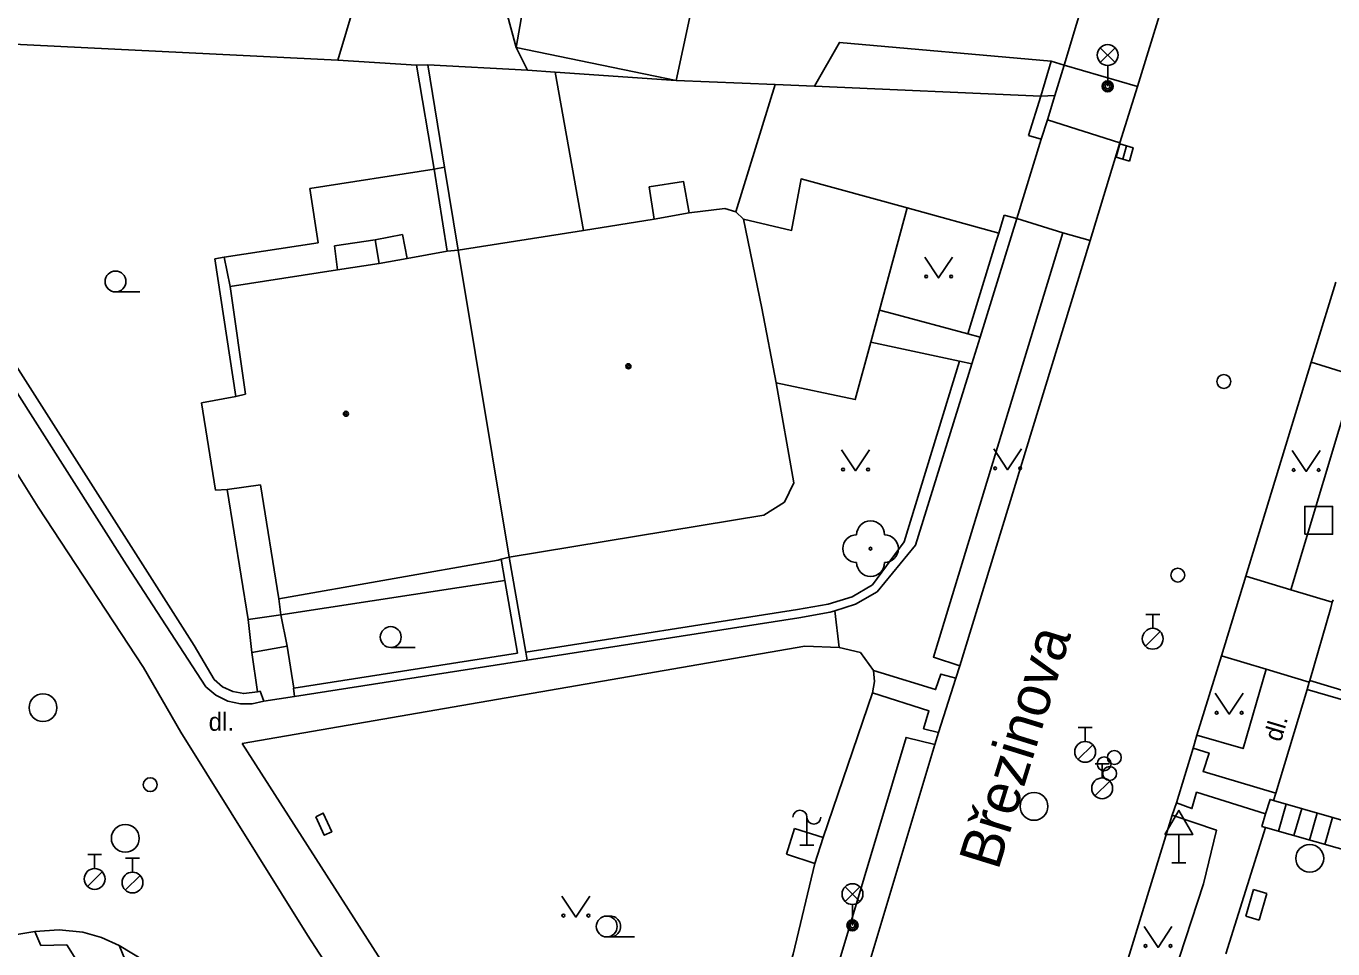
# Model space of a CAD drawing. Extents: x -600391 to -599491, y -1160176 to -1159402.
# Drawn here: x -599989.04 to -599942.03, y -1159479.59 to -1159446.4 of the extents above; entities that cross this region are included whole.
import ezdxf

# ---------------------------------------------------------------- set-up
doc = ezdxf.new("R2010")
doc.units = 0
for name, color, linetype in [('Level 10', 7, 'Continuous'), ('Level 11', 7, 'Continuous'), ('Level 22', 7, 'Continuous'), ('Level 24', 7, 'Continuous'), ('Level 26', 7, 'Continuous'), ('Level 27', 7, 'Continuous'), ('Level 28', 7, 'Continuous'), ('Level 33', 7, 'Continuous'), ('Level 34', 7, 'Continuous'), ('Level 36', 7, 'Continuous'), ('Level 39', 7, 'Continuous'), ('Level 40', 7, 'Continuous'), ('Level 5', 7, 'Continuous'), ('Level 50', 7, 'Continuous'), ('Level 7', 7, 'Continuous'), ('Level 8', 7, 'Continuous')]:
    doc.layers.add(name, color=color, linetype=linetype)

msp = doc.modelspace()

# ---------------------------------------------------------------- linework, layer by layer
at = {"layer": 'Level 10'}
for points in [[(-599948.18, -1159445.72), (-599949.06, -1159448.57)], [(-599949.06, -1159448.57), (-599949.69, -1159450.59)], [(-599949.69, -1159450.59), (-599950.76, -1159454.1)], [(-599950.76, -1159454.1), (-599951.95, -1159457.98)], [(-599942.65, -1159457.98), (-599941.92, -1159455.61)], [(-599951.95, -1159457.98), (-599955.45, -1159469.4)], [(-599942.81, -1159458.48), (-599942.65, -1159457.98)], [(-599945.16, -1159466.18), (-599942.81, -1159458.48)], [(-599983.47, -1159471.79), (-599984.81, -1159469.47), (-599988.6, -1159463.7), (-599989.86, -1159461.68)], [(-599946.04, -1159469.05), (-599945.16, -1159466.18)], [(-599955.45, -1159469.4), (-599955.59, -1159469.85)], [(-599946.92, -1159471.9), (-599946.04, -1159469.05)], [(-599955.59, -1159469.85), (-599956.21, -1159471.8)], [(-599983.47, -1159471.79), (-599978.91, -1159479.09), (-599973.05, -1159488.13)], [(-599956.21, -1159471.8), (-599956.35, -1159472.24)], [(-599956.35, -1159472.24), (-599958.87, -1159480.63), (-599960.03, -1159484.23)], [(-599947.06, -1159472.37), (-599946.92, -1159471.9)], [(-599947.66, -1159474.33), (-599947.06, -1159472.37)], [(-599947.81, -1159474.78), (-599947.66, -1159474.33)], [(-599950.46, -1159483.41), (-599947.81, -1159474.78)], [(-599988.72, -1159478.96), (-599987.85, -1159478.9), (-599986.99, -1159478.99), (-599986.32, -1159479.18), (-599985.69, -1159479.46)], [(-599989.73, -1159479.13), (-599988.72, -1159478.96)], [(-599985.69, -1159479.46), (-599984.78, -1159480.02), (-599984.32, -1159480.44), (-599983.93, -1159480.93)]]:
    msp.add_lwpolyline(points, dxfattribs=at)
at = {"layer": 'Level 11'}
for points in [[(-599971.41, -1159447.16), (-599974.42, -1159436.05)], [(-599971, -1159447.98), (-599971.41, -1159447.16)], [(-599960.68, -1159448.56), (-599959.78, -1159446.98), (-599952.16, -1159447.65)], [(-599974.99, -1159447.8), (-599974.36, -1159451.54)], [(-599949.06, -1159448.57), (-599951.7, -1159447.8)], [(-599970.01, -1159448.05), (-599968.99, -1159453.75)], [(-599963.51, -1159453.07), (-599962.09, -1159448.5)], [(-599949.69, -1159450.59), (-599952.3, -1159449.76)], [(-599978.83, -1159452.23), (-599974.36, -1159451.54)], [(-599974.36, -1159451.54), (-599973.98, -1159451.47)], [(-599974.36, -1159451.54), (-599973.89, -1159454.49)], [(-599966.44, -1159453.34), (-599966.62, -1159452.18), (-599965.39, -1159451.98), (-599965.18, -1159453.11)], [(-599962.05, -1159459.23), (-599959.21, -1159459.83), (-599958.65, -1159457.76), (-599958.34, -1159456.61), (-599957.34, -1159452.93), (-599961.16, -1159451.89), (-599961.5, -1159453.74), (-599963.23, -1159453.34)], [(-599978.53, -1159454.19), (-599978.83, -1159452.23)], [(-599957.34, -1159452.93), (-599954.05, -1159453.84)], [(-599951.74, -1159453.83), (-599953.4, -1159453.32)], [(-599975.5, -1159453.89), (-599976.48, -1159454.08)], [(-599975.33, -1159454.75), (-599975.5, -1159453.89)], [(-599955.45, -1159469.4), (-599956.4, -1159469.09), (-599951.74, -1159453.83)], [(-599951.74, -1159453.83), (-599950.76, -1159454.1)], [(-599981.91, -1159454.7), (-599978.53, -1159454.19)], [(-599976.48, -1159454.08), (-599977.94, -1159454.3)], [(-599977.84, -1159455.16), (-599977.94, -1159454.3)], [(-599976.33, -1159454.93), (-599976.48, -1159454.08)], [(-599982.25, -1159454.77), (-599981.91, -1159454.7)], [(-599981.49, -1159459.72), (-599982.25, -1159454.77)], [(-599981.91, -1159454.7), (-599981.7, -1159455.76)], [(-599958.34, -1159456.61), (-599957.84, -1159456.74), (-599955.16, -1159457.46)], [(-599958.65, -1159457.76), (-599955.46, -1159458.44)], [(-599942.81, -1159458.48), (-599941.23, -1159458.97)], [(-599941.23, -1159458.97), (-599943.54, -1159466.67)], [(-599981.05, -1159467.74), (-599981.8, -1159463.06)], [(-599943.54, -1159466.67), (-599945.16, -1159466.18)], [(-599979.87, -1159467.57), (-599971.82, -1159466.33)], [(-599943.54, -1159466.67), (-599942.05, -1159467.12)], [(-599979.95, -1159467), (-599979.87, -1159467.57)], [(-599981.05, -1159467.74), (-599979.87, -1159467.57)], [(-599979.87, -1159467.57), (-599979.65, -1159468.7)], [(-599959.79, -1159468.74), (-599959.95, -1159467.43)], [(-599980.92, -1159468.92), (-599981.05, -1159467.74)], [(-599981.26, -1159472.2), (-599961.02, -1159468.7)], [(-599980.92, -1159468.92), (-599979.65, -1159468.7)], [(-599980.71, -1159470.34), (-599980.92, -1159468.92)], [(-599979.65, -1159468.7), (-599979.4, -1159470.21)], [(-599961.02, -1159468.7), (-599959.79, -1159468.74)], [(-599959.79, -1159468.74), (-599959.02, -1159468.93)], [(-599959.02, -1159468.93), (-599958.55, -1159469.57)], [(-599944.43, -1159469.53), (-599946.04, -1159469.05)], [(-599958.52, -1159469.97), (-599958.59, -1159470.37)], [(-599958.55, -1159469.57), (-599958.52, -1159469.97)], [(-599958.55, -1159469.57), (-599958.282, -1159469.653), (-599956.32, -1159470.26), (-599956.13, -1159469.7), (-599955.59, -1159469.85)], [(-599946.92, -1159471.9), (-599945.26, -1159472.38), (-599944.43, -1159469.53)], [(-599944.43, -1159469.53), (-599942.88, -1159469.99)], [(-599960.36, -1159475.58), (-599958.59, -1159470.37)], [(-599958.59, -1159470.37), (-599956.56, -1159471.02), (-599956.75, -1159471.67), (-599956.21, -1159471.8)], [(-599942.96, -1159470.26), (-599944.08, -1159473.99)], [(-599972.05, -1159486.57), (-599981.26, -1159472.2)], [(-599961.85, -1159486.38), (-599959.91, -1159480.43), (-599957.38, -1159471.98), (-599956.35, -1159472.24)], [(-599947.06, -1159472.37), (-599946.48, -1159472.54), (-599946.7, -1159473.2), (-599944.08, -1159473.99)], [(-599947.66, -1159474.33), (-599947.1, -1159474.54), (-599946.93, -1159473.95), (-599944.45, -1159474.73)], [(-599944.16, -1159474.25), (-599944.29, -1159474.21), (-599944.45, -1159474.73)], [(-599944.08, -1159473.99), (-599944.16, -1159474.25)], [(-599944.16, -1159474.25), (-599939.82, -1159475.49)], [(-599943.71, -1159474.38), (-599943.98, -1159475.35)], [(-599943.15, -1159474.54), (-599943.43, -1159475.51)], [(-599947.81, -1159474.78), (-599946.21, -1159475.32), (-599946.68, -1159477.25), (-599948.85, -1159483.88)], [(-599944.45, -1159474.73), (-599944.58, -1159475.18), (-599944.45, -1159475.22)], [(-599942.6, -1159474.7), (-599942.87, -1159475.67)], [(-599942.04, -1159474.86), (-599942.32, -1159475.83)], [(-599961.68, -1159476.18), (-599961.39, -1159475.25)], [(-599961.39, -1159475.25), (-599960.36, -1159475.58)], [(-599960.36, -1159475.58), (-599960.66, -1159476.52)], [(-599944.45, -1159475.22), (-599945.88, -1159479.76)], [(-599944.45, -1159475.22), (-599940.1, -1159476.46)], [(-599963.33, -1159485.9), (-599961.44, -1159479.77), (-599960.66, -1159476.52)], [(-599960.66, -1159476.52), (-599961.68, -1159476.18)], [(-599945.16, -1159478.41), (-599944.88, -1159477.45)], [(-599944.88, -1159477.45), (-599944.4, -1159477.59)], [(-599944.4, -1159477.59), (-599944.68, -1159478.55)], [(-599944.68, -1159478.55), (-599945.16, -1159478.41)], [(-599988.72, -1159478.96), (-599988.51, -1159479.46)], [(-599988.51, -1159479.46), (-599987.57, -1159479.44)], [(-599987.57, -1159479.44), (-599986.48, -1159481.18)], [(-599985.69, -1159479.46), (-599985.68, -1159479.49)], [(-599985.68, -1159479.49), (-599985.48, -1159479.96)]]:
    msp.add_lwpolyline(points, dxfattribs=at)
at = {"layer": 'Level 22'}
msp.add_circle((-599958.66, -1159465.19), 0.05, dxfattribs=at)
for centre, start, end in [((-599958.66, -1159464.69), 0, 180), ((-599959.16, -1159465.19), 90, 270), ((-599958.16, -1159465.19), 270, 90), ((-599958.66, -1159465.69), 180, 0)]:
    msp.add_arc(centre, 0.5, start, end, dxfattribs=at)
at = {"layer": 'Level 24'}
for p, q in [((-599960.95, -1159475.85), (-599960.95, -1159474.85)), ((-599960.7, -1159475.85), (-599961.2, -1159475.85))]:
    msp.add_line(p, q, dxfattribs=at)
msp.add_lwpolyline([(-599978.62, -1159474.83), (-599978.35, -1159474.7), (-599978.04, -1159475.37), (-599978.31, -1159475.5), (-599978.62, -1159474.83)], dxfattribs=at)
for centre, start, end in [((-599961.2, -1159474.85), 0, 180), ((-599960.7, -1159474.85), 180, 0)]:
    msp.add_arc(centre, 0.25, start, end, dxfattribs=at)
at = {"layer": 'Level 26'}
msp.add_lwpolyline([(-599943.04, -1159464.67), (-599942.04, -1159464.67), (-599942.04, -1159463.67), (-599943.04, -1159463.67)], close=True, dxfattribs=at)
at = {"layer": 'Level 27'}
msp.add_line((-599949.589, -1159451.18), (-599949.451, -1159450.7), dxfattribs=at)
msp.add_lwpolyline([(-599949.348, -1159451.249), (-599949.211, -1159450.768), (-599949.692, -1159450.631), (-599949.829, -1159451.112)], close=True, dxfattribs=at)
for centre in [(-599988.43, -1159470.91), (-599952.78, -1159474.46), (-599985.47, -1159475.61), (-599942.86, -1159476.33)]:
    msp.add_circle(centre, 0.5, dxfattribs=at)
at = {"layer": 'Level 28'}
for p, q in [((-599948.76, -1159467.555), (-599948.26, -1159467.555)), ((-599948.51, -1159468.055), (-599948.51, -1159467.555)), ((-599948.768, -1159468.702), (-599948.238, -1159468.172)), ((-599951.19, -1159471.625), (-599950.69, -1159471.625)), ((-599950.94, -1159472.125), (-599950.94, -1159471.625)), ((-599951.198, -1159472.772), (-599950.668, -1159472.242)), ((-599950.58, -1159472.935), (-599950.08, -1159472.935)), ((-599950.33, -1159473.435), (-599950.33, -1159472.935)), ((-599950.588, -1159474.082), (-599950.058, -1159473.552)), ((-599986.82, -1159476.195), (-599986.32, -1159476.195)), ((-599986.57, -1159476.695), (-599986.57, -1159476.195)), ((-599985.46, -1159476.325), (-599984.96, -1159476.325)), ((-599985.21, -1159476.825), (-599985.21, -1159476.325)), ((-599986.828, -1159477.342), (-599986.298, -1159476.812)), ((-599985.468, -1159477.472), (-599984.938, -1159476.942))]:
    msp.add_line(p, q, dxfattribs=at)
for centre, radius in [((-599945.95, -1159459.18), 0.25), ((-599947.61, -1159466.14), 0.25), ((-599948.51, -1159468.43), 0.375), ((-599950.94, -1159472.5), 0.375), ((-599950.26, -1159472.93), 0.25), ((-599949.89, -1159472.7), 0.25), ((-599950.06, -1159473.28), 0.25), ((-599984.57, -1159473.68), 0.25), ((-599950.33, -1159473.81), 0.375), ((-599986.57, -1159477.07), 0.375), ((-599985.21, -1159477.2), 0.375)]:
    msp.add_circle(centre, radius, dxfattribs=at)
at = {"layer": 'Level 33'}
for p, q in [((-599950.395, -1159447.7), (-599949.865, -1159447.17)), ((-599950.395, -1159447.17), (-599949.865, -1159447.7)), ((-599950.13, -1159447.81), (-599950.13, -1159448.56)), ((-599959.575, -1159477.88), (-599959.045, -1159477.35)), ((-599959.575, -1159477.35), (-599959.045, -1159477.88)), ((-599959.31, -1159477.99), (-599959.31, -1159478.74))]:
    msp.add_line(p, q, dxfattribs=at)
for centre, radius in [((-599950.13, -1159447.435), 0.375), ((-599950.13, -1159448.56), 0.2), ((-599950.13, -1159448.56), 0.145), ((-599950.13, -1159448.56), 0.0876), ((-599959.31, -1159477.615), 0.375), ((-599959.31, -1159478.74), 0.2), ((-599959.31, -1159478.74), 0.145), ((-599959.31, -1159478.74), 0.0876)]:
    msp.add_circle(centre, radius, dxfattribs=at)
at = {"layer": 'Level 34'}
for p, q in [((-599947.57, -1159475.472), (-599947.57, -1159476.49)), ((-599947.82, -1159476.49), (-599947.32, -1159476.49))]:
    msp.add_line(p, q, dxfattribs=at)
msp.add_lwpolyline([(-599948.07, -1159475.472), (-599947.07, -1159475.472), (-599947.57, -1159474.606)], close=True, dxfattribs=at)
at = {"layer": 'Level 36'}
for p, q in [((-599985.82, -1159455.955), (-599984.945, -1159455.955)), ((-599975.92, -1159468.745), (-599975.045, -1159468.745)), ((-599968.15, -1159479.155), (-599967.15, -1159479.155))]:
    msp.add_line(p, q, dxfattribs=at)
for points in [[(-599956.71, -1159454.7), (-599956.21, -1159455.45), (-599955.71, -1159454.7)], [(-599959.7, -1159461.64), (-599959.2, -1159462.39), (-599958.7, -1159461.64)], [(-599954.23, -1159461.6), (-599953.73, -1159462.35), (-599953.23, -1159461.6)], [(-599943.49, -1159461.66), (-599942.99, -1159462.41), (-599942.49, -1159461.66)], [(-599946.26, -1159470.39), (-599945.76, -1159471.14), (-599945.26, -1159470.39)], [(-599969.76, -1159477.69), (-599969.26, -1159478.44), (-599968.76, -1159477.69)], [(-599948.82, -1159478.78), (-599948.32, -1159479.53), (-599947.82, -1159478.78)]]:
    msp.add_lwpolyline(points, dxfattribs=at)
for centre, radius in [((-599985.82, -1159455.58), 0.375), ((-599956.66, -1159455.4), 0.05), ((-599955.761, -1159455.4), 0.05), ((-599959.65, -1159462.34), 0.05), ((-599958.751, -1159462.34), 0.05), ((-599954.18, -1159462.3), 0.05), ((-599953.281, -1159462.3), 0.05), ((-599943.44, -1159462.36), 0.05), ((-599942.541, -1159462.36), 0.05), ((-599975.92, -1159468.37), 0.375), ((-599946.21, -1159471.09), 0.05), ((-599945.311, -1159471.09), 0.05), ((-599969.71, -1159478.39), 0.05), ((-599968.811, -1159478.39), 0.05), ((-599968.15, -1159478.78), 0.375), ((-599948.77, -1159479.48), 0.05), ((-599947.871, -1159479.48), 0.05)]:
    msp.add_circle(centre, radius, dxfattribs=at)
msp.add_arc((-599968.025, -1159478.78), 0.375, 260.4059, 99.5941, dxfattribs=at)
at = {"layer": 'Level 39'}
for centre, radius in [((-599967.37, -1159458.63), 0.09), ((-599967.37, -1159458.63), 0.0398), ((-599977.53, -1159460.34), 0.09), ((-599977.53, -1159460.34), 0.0398)]:
    msp.add_circle(centre, radius, dxfattribs=at)
at = {"layer": 'Level 5'}
for points in [[(-599970.82, -1159443.78), (-599971.41, -1159447.16)], [(-599965.65, -1159448.35), (-599964.93, -1159444.99)], [(-599971.41, -1159447.16), (-599965.65, -1159448.35)], [(-599965.18, -1159453.11), (-599963.9, -1159452.96)], [(-599963.9, -1159452.96), (-599963.51, -1159453.07)], [(-599968.99, -1159453.75), (-599966.44, -1159453.34)], [(-599966.44, -1159453.34), (-599965.18, -1159453.11)], [(-599963.51, -1159453.07), (-599963.23, -1159453.34)], [(-599963.23, -1159453.34), (-599962.57, -1159456.54)], [(-599973.49, -1159454.45), (-599968.99, -1159453.75)], [(-599973.89, -1159454.49), (-599973.49, -1159454.45)], [(-599973.49, -1159454.45), (-599971.66, -1159465.49)], [(-599977.84, -1159455.16), (-599976.33, -1159454.93)], [(-599976.33, -1159454.93), (-599975.33, -1159454.75)], [(-599975.33, -1159454.75), (-599973.89, -1159454.49)], [(-599981.7, -1159455.76), (-599977.84, -1159455.16)], [(-599981.14, -1159459.63), (-599981.7, -1159455.76)], [(-599962.57, -1159456.54), (-599962.05, -1159459.23)], [(-599981.49, -1159459.72), (-599981.14, -1159459.63)], [(-599962.05, -1159459.23), (-599961.42, -1159462.82)], [(-599982.73, -1159459.94), (-599981.49, -1159459.72)], [(-599982.22, -1159463.09), (-599982.73, -1159459.94)], [(-599980.6, -1159462.89), (-599981.8, -1159463.06)], [(-599979.95, -1159467), (-599980.6, -1159462.89)], [(-599961.76, -1159463.52), (-599961.42, -1159462.82)], [(-599981.8, -1159463.06), (-599982.22, -1159463.09)], [(-599962.5, -1159463.98), (-599961.76, -1159463.52)], [(-599962.5, -1159463.98), (-599971.66, -1159465.49)], [(-599972.06, -1159465.6), (-599979.95, -1159467)], [(-599971.95, -1159465.57), (-599972.06, -1159465.6)], [(-599971.66, -1159465.49), (-599971.95, -1159465.57)]]:
    msp.add_lwpolyline(points, dxfattribs=at)
at = {"layer": 'Level 7'}
for points in [[(-599975.36, -1159439.38), (-599977.82, -1159447.62)], [(-599977.82, -1159447.62), (-599997.03, -1159446.67)], [(-599974.99, -1159447.8), (-599977.82, -1159447.62)], [(-599974.58, -1159447.79), (-599974.99, -1159447.8)], [(-599971, -1159447.98), (-599974.58, -1159447.79)], [(-599974.58, -1159447.79), (-599973.98, -1159451.47)], [(-599952.16, -1159447.65), (-599952.54, -1159448.91)], [(-599951.7, -1159447.8), (-599952.16, -1159447.65)], [(-599952.03, -1159448.89), (-599951.7, -1159447.8)], [(-599970.01, -1159448.05), (-599971, -1159447.98)], [(-599965.65, -1159448.35), (-599970.01, -1159448.05)], [(-599952.54, -1159448.91), (-599960.68, -1159448.56), (-599962.09, -1159448.5), (-599965.65, -1159448.35)], [(-599952.54, -1159448.91), (-599952.98, -1159450.33)], [(-599952.03, -1159448.89), (-599952.54, -1159448.91)], [(-599952.3, -1159449.76), (-599952.03, -1159448.89)], [(-599952.52, -1159450.46), (-599952.3, -1159449.76)], [(-599952.52, -1159450.46), (-599952.98, -1159450.33)], [(-599973.98, -1159451.47), (-599973.49, -1159454.45)], [(-599982.99, -1159468.67), (-599993.38, -1159452.38)], [(-599985.43, -1159465.77), (-599993.72, -1159452.74), (-599993.78, -1159452.64)], [(-599953.85, -1159453.19), (-599954.05, -1159453.84), (-599954.14, -1159454.13), (-599955.16, -1159457.46)], [(-599954.72, -1159457.58), (-599953.4, -1159453.32)], [(-599953.4, -1159453.32), (-599953.85, -1159453.19)], [(-599955.16, -1159457.46), (-599954.72, -1159457.58)], [(-599955.46, -1159458.44), (-599957.45, -1159464.95)], [(-599957.04, -1159465.06), (-599955.02, -1159458.54)], [(-599955.46, -1159458.44), (-599955.02, -1159458.54)], [(-599957.45, -1159464.95), (-599958.59, -1159466.49)], [(-599957.04, -1159465.06), (-599958.42, -1159466.74)], [(-599971.95, -1159465.57), (-599971.82, -1159466.33)], [(-599971.66, -1159465.49), (-599971.06, -1159468.91)], [(-599982.57, -1159470.16), (-599985.43, -1159465.77)], [(-599971.82, -1159466.33), (-599971.36, -1159468.95)], [(-599958.59, -1159466.49), (-599959.32, -1159466.92), (-599960.18, -1159467.19), (-599961.29, -1159467.38)], [(-599959.95, -1159467.43), (-599959.2, -1159467.19), (-599958.42, -1159466.74)], [(-599942.1, -1159467.32), (-599942.05, -1159467.12)], [(-599942.05, -1159467.12), (-599942.02, -1159467.03)], [(-599961.29, -1159467.38), (-599971.06, -1159468.91)], [(-599961.24, -1159467.68), (-599960.11, -1159467.48), (-599959.95, -1159467.43)], [(-599961.24, -1159467.68), (-599971.01, -1159469.2)], [(-599982.27, -1159469.9), (-599982.99, -1159468.67)], [(-599971.36, -1159468.95), (-599979.4, -1159470.21)], [(-599971.06, -1159468.91), (-599971.01, -1159469.2)], [(-599971.01, -1159469.2), (-599979.38, -1159470.51)], [(-599982.27, -1159469.9), (-599981.97, -1159470.16), (-599981.6, -1159470.33), (-599981.21, -1159470.4), (-599980.71, -1159470.34)], [(-599942.88, -1159469.99), (-599942.86, -1159469.93)], [(-599940.2, -1159470.74), (-599942.86, -1159469.93)], [(-599982.57, -1159470.16), (-599982.21, -1159470.46), (-599981.78, -1159470.67), (-599981.32, -1159470.77), (-599980.9, -1159470.77), (-599980.48, -1159470.68)], [(-599980.62, -1159470.31), (-599980.71, -1159470.34)], [(-599980.48, -1159470.68), (-599980.62, -1159470.31)], [(-599979.4, -1159470.21), (-599979.42, -1159470.21)], [(-599979.38, -1159470.51), (-599979.42, -1159470.21)], [(-599942.96, -1159470.26), (-599942.88, -1159469.99)], [(-599942.96, -1159470.26), (-599934.78, -1159472.63)]]:
    msp.add_lwpolyline(points, dxfattribs=at)
at = {"layer": 'Level 8'}
for points in [[(-599951.7, -1159447.8), (-599950.81, -1159444.84)], [(-599953.4, -1159453.32), (-599952.52, -1159450.46)], [(-599955.02, -1159458.54), (-599954.72, -1159457.58)], [(-599942.1, -1159467.32), (-599942.86, -1159469.93)], [(-599980.48, -1159470.68), (-599979.38, -1159470.51)]]:
    msp.add_lwpolyline(points, dxfattribs=at)

# ---------------------------------------------------------------- texts
at = {"layer": 'Level 40'}
msp.add_text('dl.', height=0.65, dxfattribs=at).set_placement((-599982.47, -1159471.74))
msp.add_text('dl.', height=0.65, rotation=73.2867, dxfattribs=at).set_placement((-599943.9, -1159472.17))
at = {"layer": 'Level 50'}
msp.add_text('Březinova', height=1.5, rotation=72.8247, dxfattribs=at).set_placement((-599954.072, -1159476.793))
msp.add_text('Březinova', height=1.5, rotation=72.8247, dxfattribs=at).set_placement((-599954.072, -1159476.793))

doc.saveas('drawing.dxf')
